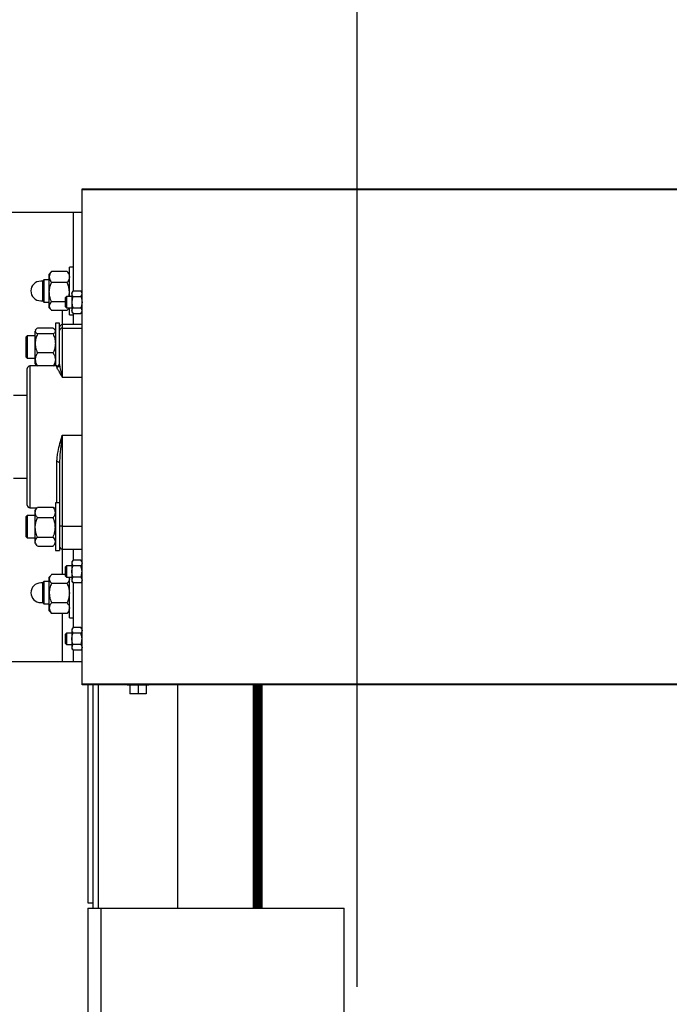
# Model space of a CAD drawing. Header units: inches. Extents: x 170 to 312, y 215 to 248.
# Tile 308 of 529: x 225.972 to 226.877, y 243.483 to 244.853. Entities that reach past the tile are written whole.
import ezdxf

# ---------------------------------------------------------------- set-up
doc = ezdxf.new("R2010")
doc.units = ezdxf.units.IN
doc.header["$LTSCALE"] = 0.25
doc.header["$MEASUREMENT"] = 0
doc.layers.add('ANNOTATIONS', color=1, linetype='Continuous')
doc.layers.add('MOTOR LH', color=7, linetype='Continuous')
doc.styles.add('ARIAL', font='arial.ttf', dxfattribs={"height": 0.09375})
doc.dimstyles.new('STANDARD$0', dxfattribs={"dimtxt": 0.09375, "dimasz": 0.09375, "dimexe": 0.03125, "dimexo": 0.046875, "dimgap": 0.09, "dimtad": 0, "dimtih": 1, "dimtoh": 1, "dimdec": 4, "dimzin": 0, "dimdsep": 46, "dimtxsty": 'ARIAL', "dimcen": 0.09, "dimadec": 0, "dimazin": 0, "dimtfac": 1, "dimtdec": 4, "dimtofl": 0, "dimtmove": 0, "dimatfit": 1, "dimfxl": 1, "dimtolj": 1, "dimtzin": 0, "dimarcsym": 0})

# ---------------------------------------------------------------- blocks, each defined once
blk = doc.blocks.new('*D52')
at = {"layer": 'ANNOTATIONS', "color": 0, "lineweight": -2, "transparency": 16777216}
for p, q in [((225.3564, 244.3663), (225.3564, 244.9548)), ((226.4424, 243.507), (226.4424, 244.9548)), ((225.4502, 244.9236), (225.6143, 244.9236)), ((226.3486, 244.9236), (226.1845, 244.9236))]:
    blk.add_line(p, q, dxfattribs=at)
at = {"layer": 'ANNOTATIONS', "color": 0, "transparency": 16777216}
for points in [[(225.4502, 244.9392), (225.4502, 244.908), (225.3564, 244.9236)], [(226.3486, 244.9392), (226.3486, 244.908), (226.4424, 244.9236)]]:
    blk.add_solid(points, dxfattribs=at)
at = {"layer": 'defpoints', "color": 0, "transparency": 16777216}
for p in [(226.4424, 244.9236), (225.3564, 244.3195), (226.4424, 243.4601)]:
    blk.add_point(p, dxfattribs=at)
at = {"layer": 'ANNOTATIONS', "color": 0, "transparency": 16777216, "insert": (225.8994, 244.9236), "char_height": 0.09375, "attachment_point": 5, "style": 'ARIAL'}
blk.add_mtext('\\A1;16 1/8"', dxfattribs=at)
blk = doc.blocks.new('*D53')
at = {"layer": 'ANNOTATIONS', "color": 0, "lineweight": -2, "transparency": 16777216}
for p, q in [((225.2417, 244.8967), (225.2417, 245.2347)), ((226.4424, 243.507), (226.4424, 245.2347)), ((225.3354, 245.2035), (225.5569, 245.2035)), ((226.3486, 245.2035), (226.1271, 245.2035))]:
    blk.add_line(p, q, dxfattribs=at)
at = {"layer": 'ANNOTATIONS', "color": 0, "transparency": 16777216}
for points in [[(225.3354, 245.2191), (225.3354, 245.1878), (225.2417, 245.2035)], [(226.3486, 245.2191), (226.3486, 245.1878), (226.4424, 245.2035)]]:
    blk.add_solid(points, dxfattribs=at)
at = {"layer": 'defpoints', "color": 0, "transparency": 16777216}
for p in [(226.4424, 245.2035), (225.2417, 244.8498), (226.4424, 243.4601)]:
    blk.add_point(p, dxfattribs=at)
at = {"layer": 'ANNOTATIONS', "color": 0, "transparency": 16777216, "insert": (225.842, 245.2035), "char_height": 0.09375, "attachment_point": 5, "style": 'ARIAL'}
blk.add_mtext('\\A1;18 1/2"', dxfattribs=at)

msp = doc.modelspace()

# ---------------------------------------------------------------- linework, layer by layer
at = {"layer": 'MOTOR LH'}
for p, q in [((226.05917, 243.92737), (226.05917, 244.61782)), ((226.05917, 244.61782), (231.8248, 244.61782)), ((231.8248, 244.61635), (226.05917, 244.61635)), ((226.05917, 244.5851), (225.83465, 244.5851)), ((226.04749, 244.47589), (226.04749, 244.5851)), ((226.01575, 244.50171), (226.01355, 244.49916)), ((226.01355, 244.45229), (226.01355, 244.49916)), ((226.03842, 244.50271), (226.01667, 244.50271)), ((226.04155, 244.49916), (226.03935, 244.50172)), ((226.04749, 244.50891), (226.04155, 244.50891)), ((226.04155, 244.46791), (226.04155, 244.50891)), ((226.00411, 244.4894), (226.00159, 244.4894)), ((226.00597, 244.49135), (226.00411, 244.48949)), ((226.00411, 244.48949), (226.00411, 244.46196)), ((226.01355, 244.49135), (226.00597, 244.49135)), ((226.00597, 244.49135), (226.00597, 244.4601)), ((226.03842, 244.48742), (226.01667, 244.48742)), ((226.04661, 244.47589), (226.04505, 244.47377)), ((226.04505, 244.47377), (226.04505, 244.44643)), ((226.04661, 244.47589), (226.05761, 244.47589)), ((226.05917, 244.47377), (226.05761, 244.47589)), ((226.00159, 244.46205), (226.00411, 244.46205)), ((226.00411, 244.46196), (226.00597, 244.4601)), ((226.00597, 244.4601), (226.01355, 244.4601)), ((226.03589, 244.46043), (226.01667, 244.46043)), ((226.03775, 244.46791), (226.03589, 244.46605)), ((226.03589, 244.46605), (226.03589, 244.45415)), ((226.04505, 244.46791), (226.03775, 244.46791)), ((226.03775, 244.46791), (226.03775, 244.45229)), ((226.04661, 244.46799), (226.05761, 244.46799)), ((226.01355, 244.45229), (226.01575, 244.44973)), ((226.03842, 244.44874), (226.01667, 244.44874)), ((226.03186, 244.42885), (226.03186, 244.44874)), ((226.03589, 244.45415), (226.03775, 244.45229)), ((226.03775, 244.45229), (226.04505, 244.45229)), ((226.03935, 244.44973), (226.04155, 244.45229)), ((226.04155, 244.44254), (226.04155, 244.45229)), ((226.04505, 244.44643), (226.04661, 244.44431)), ((226.04661, 244.45221), (226.05761, 244.45221)), ((226.04661, 244.44431), (226.05761, 244.44431)), ((226.04749, 244.42885), (226.04749, 244.44431)), ((226.05761, 244.44431), (226.05917, 244.44643)), ((226.02792, 244.43079), (226.02199, 244.43079)), ((226.02199, 244.43079), (226.02199, 244.37135)), ((226.02792, 244.3734), (226.02792, 244.43079)), ((226.04155, 244.44254), (226.04749, 244.44254)), ((225.99497, 244.42217), (225.99399, 244.42104)), ((225.99399, 244.37416), (225.99399, 244.41995)), ((226.01886, 244.42402), (225.99711, 244.42402)), ((226.02199, 244.42104), (226.021, 244.42217)), ((226.05917, 244.42885), (226.03167, 244.42885)), ((226.03167, 244.42885), (226.03167, 244.35589)), ((226.03167, 244.42396), (226.05917, 244.42396)), ((225.98291, 244.41322), (225.98105, 244.41136)), ((225.98105, 244.41136), (225.98105, 244.38383)), ((225.99399, 244.41322), (225.98291, 244.41322)), ((225.98291, 244.41322), (225.98291, 244.38197)), ((226.01886, 244.41588), (225.99711, 244.41588)), ((226.01886, 244.38946), (225.99711, 244.38946)), ((225.98105, 244.38383), (225.98291, 244.38197)), ((225.98291, 244.38197), (225.99399, 244.38197)), ((225.98292, 244.1776), (225.98292, 244.3676)), ((226.02417, 244.37135), (225.98667, 244.37135)), ((225.98667, 244.37135), (225.98667, 244.17385)), ((225.99399, 244.37416), (225.99497, 244.37302)), ((226.021, 244.37302), (226.02199, 244.37416)), ((226.02417, 244.36971), (226.02417, 244.37135)), ((226.03167, 244.35589), (226.05917, 244.35589)), ((225.98292, 244.33022), (225.96355, 244.33022)), ((226.03167, 244.27504), (226.05917, 244.27504)), ((226.03167, 244.27504), (226.03167, 244.11635)), ((226.02417, 244.18079), (226.02417, 244.23779)), ((226.02792, 244.23647), (226.02792, 244.11441)), ((225.96355, 244.21498), (225.98292, 244.21498)), ((225.98667, 244.17385), (225.99641, 244.17385)), ((225.99399, 244.12416), (225.99399, 244.17104)), ((225.99711, 244.17464), (226.01886, 244.17464)), ((226.01886, 244.17464), (226.01927, 244.17408)), ((226.01956, 244.17385), (226.02199, 244.17385)), ((226.02792, 244.18079), (226.02199, 244.18079)), ((226.02199, 244.18079), (226.02199, 244.11441)), ((225.98291, 244.16322), (225.98105, 244.16136)), ((225.98105, 244.16136), (225.98105, 244.13383)), ((225.99399, 244.16322), (225.98291, 244.16322)), ((225.98291, 244.16322), (225.98291, 244.13197)), ((225.99711, 244.1602), (226.01886, 244.1602)), ((226.03167, 244.14837), (226.05917, 244.14837)), ((225.98105, 244.13383), (225.98291, 244.13197)), ((225.98291, 244.13197), (225.99399, 244.13197)), ((225.99711, 244.13316), (226.01886, 244.13316)), ((225.99661, 244.12112), (225.99665, 244.12107)), ((225.99711, 244.12056), (226.01886, 244.12056)), ((226.01932, 244.12107), (226.01936, 244.12112)), ((226.03167, 244.11635), (226.05917, 244.11635)), ((226.03186, 244.08087), (226.03186, 244.11635)), ((226.04749, 244.10089), (226.04749, 244.11635)), ((226.02199, 244.11441), (226.02792, 244.11441)), ((226.03775, 244.09291), (226.03589, 244.09105)), ((226.03589, 244.09105), (226.03589, 244.07915)), ((226.04505, 244.09291), (226.03775, 244.09291)), ((226.03775, 244.09291), (226.03775, 244.07729)), ((226.04661, 244.10089), (226.04505, 244.09877)), ((226.04505, 244.09877), (226.04505, 244.07143)), ((226.05761, 244.10089), (226.04661, 244.10089)), ((226.05761, 244.09299), (226.04661, 244.09299)), ((226.05917, 244.09877), (226.05761, 244.10089)), ((226.01596, 244.08008), (226.01355, 244.07729)), ((226.01355, 244.03041), (226.01355, 244.07729)), ((226.03589, 244.08087), (226.01667, 244.08087)), ((226.03589, 244.07915), (226.03775, 244.07729)), ((226.03775, 244.07729), (226.04505, 244.07729)), ((226.04155, 244.02066), (226.04155, 244.07729)), ((226.05761, 244.07721), (226.04661, 244.07721)), ((226.00417, 244.06932), (226.00165, 244.06932)), ((226.00603, 244.07127), (226.00417, 244.06941)), ((226.00417, 244.06941), (226.00417, 244.04188)), ((226.01361, 244.07127), (226.00603, 244.07127)), ((226.00603, 244.07127), (226.00603, 244.04002)), ((226.03842, 244.06871), (226.01667, 244.06871)), ((226.04505, 244.07143), (226.04661, 244.06931)), ((226.05761, 244.06931), (226.04661, 244.06931)), ((226.04749, 244.00714), (226.04749, 244.06931)), ((226.05761, 244.06931), (226.05917, 244.07143)), ((226.00165, 244.04197), (226.00417, 244.04197)), ((226.00417, 244.04188), (226.00603, 244.04002)), ((226.00603, 244.04002), (226.01361, 244.04002)), ((226.03842, 244.04169), (226.01667, 244.04169)), ((226.01355, 244.03041), (226.01596, 244.02761)), ((226.01592, 244.02767), (226.01667, 244.02683)), ((226.03842, 244.02683), (226.01667, 244.02683)), ((226.03186, 243.9601), (226.03186, 244.02683)), ((226.03918, 244.02767), (226.03842, 244.02683)), ((226.03914, 244.02761), (226.04155, 244.03041)), ((226.04155, 244.02066), (226.04749, 244.02066)), ((226.04661, 244.00714), (226.04505, 244.00502)), ((226.05761, 244.00714), (226.04661, 244.00714)), ((226.05917, 244.00502), (226.05761, 244.00714)), ((226.03775, 243.99916), (226.03589, 243.9973)), ((226.03589, 243.9973), (226.03589, 243.9854)), ((226.04505, 243.99916), (226.03775, 243.99916)), ((226.03775, 243.99916), (226.03775, 243.98354)), ((226.04505, 244.00502), (226.04505, 243.97768)), ((226.05761, 243.99924), (226.04661, 243.99924)), ((226.03589, 243.9854), (226.03775, 243.98354)), ((226.03775, 243.98354), (226.04505, 243.98354)), ((226.05761, 243.98346), (226.04661, 243.98346)), ((226.04505, 243.97768), (226.04661, 243.97556)), ((226.05761, 243.97556), (226.04661, 243.97556)), ((226.04749, 243.9601), (226.04749, 243.97556)), ((226.05761, 243.97556), (226.05917, 243.97768)), ((225.85925, 243.9601), (226.05917, 243.9601)), ((226.05917, 243.92885), (231.8248, 243.92885)), ((231.8248, 243.92737), (226.05917, 243.92737)), ((226.0673, 243.92737), (226.0673, 243.62416)), ((226.0748, 243.61635), (226.0748, 243.92737)), ((226.08224, 243.61635), (226.08224, 243.92737)), ((226.12228, 243.92737), (226.12228, 243.92697)), ((226.15228, 243.92697), (226.12228, 243.92697)), ((226.12581, 243.92697), (226.12581, 243.9151)), ((226.13728, 243.92697), (226.13728, 243.9151)), ((226.14875, 243.92697), (226.14875, 243.9151)), ((226.15228, 243.92697), (226.15228, 243.92737)), ((226.19236, 243.92737), (226.19236, 243.61635)), ((226.29796, 243.92737), (226.29796, 243.61635)), ((226.29804, 243.61635), (226.29804, 243.92737)), ((226.29921, 243.92737), (226.29921, 243.61635)), ((226.29928, 243.61635), (226.29928, 243.92737)), ((226.30044, 243.92737), (226.30044, 243.61635)), ((226.30052, 243.61635), (226.30052, 243.92737)), ((226.30167, 243.92737), (226.30167, 243.61635)), ((226.30174, 243.61635), (226.30174, 243.92737)), ((226.30289, 243.92737), (226.30289, 243.61635)), ((226.30296, 243.61635), (226.30296, 243.92737)), ((226.30334, 243.61635), (226.30334, 243.92737)), ((226.30378, 243.92737), (226.30378, 243.61635)), ((226.30492, 243.92737), (226.30492, 243.61635)), ((226.30499, 243.61635), (226.30499, 243.92737)), ((226.30614, 243.92737), (226.30614, 243.61635)), ((226.30621, 243.61635), (226.30621, 243.92737)), ((226.30736, 243.92737), (226.30736, 243.61635)), ((226.30743, 243.61635), (226.30743, 243.92737)), ((226.30859, 243.92737), (226.30859, 243.61635)), ((226.30867, 243.61635), (226.30867, 243.92737)), ((226.30983, 243.92737), (226.30983, 243.61635)), ((226.30991, 243.61635), (226.30991, 243.92737)), ((226.14875, 243.9151), (226.12581, 243.9151)), ((226.0673, 243.62416), (226.0748, 243.62416)), ((226.06736, 243.61635), (226.42449, 243.61635)), ((226.06736, 243.61635), (226.06736, 240.33385)), ((226.08524, 243.61635), (226.08524, 240.33385)), ((226.42449, 240.33385), (226.42449, 243.61635))]:
    msp.add_line(p, q, dxfattribs=at)
at = {"layer": 'MOTOR LH', "flags": 128}
msp.add_lwpolyline([(226.02792, 244.23647), (226.02785, 244.23673), (226.02764, 244.23697), (226.02729, 244.2372), (226.02682, 244.2374), (226.02626, 244.23757), (226.02561, 244.23769), (226.0249, 244.23776), (226.02417, 244.23779)], dxfattribs=at)
at = {"layer": 'MOTOR LH'}
for centre, radius, start, end in [((226.00159, 244.47572), 0.01367, 90, 270), ((226.03167, 244.4251), 0.00375, 90, 180), ((226.0314, 244.42047), 0.00349, 85.55901, 174.73256), ((225.98667, 244.3676), 0.00375, 90, 180), ((226.02417, 244.3751), 0.00375, 270, 0), ((226.0242, 244.37343), 0.00372, 269.52577, 359.51779), ((225.98667, 244.1776), 0.00375, 180, 270), ((226.03074, 244.11031), 0.03807, 88.58994, 94.23705), ((226.03167, 244.1201), 0.00375, 180, 270), ((226.00165, 244.05565), 0.01367, 90, 270)]:
    msp.add_arc(centre, radius, start, end, dxfattribs=at)
for points, knots in [([(226.01667, 244.50271), (226.01585, 244.50152), (226.01418, 244.4991), (226.01355, 244.49645), (226.01355, 244.4951), (226.01355, 244.49506)], [0, 0, 0, 0, 0.48434044, 0.98632564, 1, 1, 1, 1]), ([(226.01575, 244.50171), (226.01576, 244.50172), (226.01589, 244.5019), (226.01621, 244.50223), (226.01652, 244.50255), (226.01667, 244.50271)], [0, 0, 0, 0, 0.0265599, 0.5131304, 1, 1, 1, 1]), ([(226.03842, 244.50271), (226.03924, 244.50152), (226.04092, 244.4991), (226.04154, 244.49645), (226.04155, 244.4951), (226.04155, 244.49506)], [0, 0, 0, 0, 0.4843404, 0.9863256, 1, 1, 1, 1]), ([(226.03934, 244.50171), (226.03934, 244.50172), (226.03911, 244.50207), (226.03876, 244.50239), (226.03842, 244.50271)], [0, 0, 0, 0, 0.02629122, 1, 1, 1, 1]), ([(226.01355, 244.49506), (226.01367, 244.49399), (226.01391, 244.49181), (226.01531, 244.48928), (226.01637, 244.48784), (226.01667, 244.48742)], [0, 0, 0, 0, 0.40629217, 0.82726977, 1, 1, 1, 1]), ([(226.01355, 244.47393), (226.01355, 244.47424), (226.01357, 244.47626), (226.01409, 244.48003), (226.01534, 244.4842), (226.01634, 244.48662), (226.01667, 244.48742)], [0, 0, 0, 0, 0.0665323, 0.4352826, 0.8145508, 1, 1, 1, 1]), ([(226.04155, 244.49506), (226.04143, 244.49399), (226.04119, 244.49181), (226.03979, 244.48928), (226.03873, 244.48784), (226.03842, 244.48742)], [0, 0, 0, 0, 0.4062922, 0.8272698, 1, 1, 1, 1]), ([(226.04155, 244.47393), (226.04154, 244.47424), (226.04152, 244.47626), (226.04101, 244.48003), (226.03976, 244.4842), (226.03875, 244.48662), (226.03842, 244.48742)], [0, 0, 0, 0, 0.0665323, 0.4352826, 0.8145508, 1, 1, 1, 1]), ([(226.01667, 244.46043), (226.01621, 244.46158), (226.01511, 244.46428), (226.01384, 244.46878), (226.01365, 244.4722), (226.01355, 244.47393)], [0, 0, 0, 0, 0.2654599, 0.6280765, 1, 1, 1, 1]), ([(226.04083, 244.46791), (226.04091, 244.4682), (226.04146, 244.47015), (226.04151, 244.47219), (226.04155, 244.47393)], [0, 0, 0, 0, 0.1459895, 1, 1, 1, 1]), ([(226.04505, 244.47194), (226.04529, 244.47311), (226.04557, 244.47446), (226.04649, 244.47572), (226.04661, 244.47589)], [0, 0, 0, 0, 0.8722285, 1, 1, 1, 1]), ([(226.04661, 244.46799), (226.04587, 244.4692), (226.04507, 244.4705), (226.04505, 244.47185), (226.04505, 244.47194)], [0, 0, 0, 0, 0.9320645, 1, 1, 1, 1]), ([(226.05917, 244.47194), (226.05893, 244.47311), (226.05865, 244.47446), (226.05773, 244.47572), (226.05761, 244.47589)], [0, 0, 0, 0, 0.8722285, 1, 1, 1, 1]), ([(226.05761, 244.46799), (226.05835, 244.4692), (226.05915, 244.4705), (226.05917, 244.47185), (226.05917, 244.47194)], [0, 0, 0, 0, 0.9320645, 1, 1, 1, 1]), ([(226.01667, 244.46043), (226.01585, 244.45953), (226.01418, 244.45767), (226.01355, 244.45565), (226.01355, 244.45462), (226.01355, 244.45459)], [0, 0, 0, 0, 0.4843404, 0.9863256, 1, 1, 1, 1]), ([(226.04661, 244.46799), (226.04637, 244.46733), (226.04547, 244.46479), (226.04523, 244.46209), (226.04505, 244.4601)], [0, 0, 0, 0, 0.26209151, 1, 1, 1, 1]), ([(226.04505, 244.4601), (226.04506, 244.45959), (226.04512, 244.45689), (226.04594, 244.4543), (226.04661, 244.45221)], [0, 0, 0, 0, 0.1896638, 1, 1, 1, 1]), ([(226.05761, 244.46799), (226.05785, 244.46733), (226.05875, 244.46479), (226.05899, 244.46209), (226.05917, 244.4601)], [0, 0, 0, 0, 0.26209151, 1, 1, 1, 1]), ([(226.05917, 244.4601), (226.05916, 244.45959), (226.0591, 244.45689), (226.05828, 244.4543), (226.05761, 244.45221)], [0, 0, 0, 0, 0.1896638, 1, 1, 1, 1]), ([(226.01355, 244.45459), (226.01367, 244.45377), (226.01391, 244.4521), (226.01531, 244.45016), (226.01637, 244.44906), (226.01667, 244.44874)], [0, 0, 0, 0, 0.4062922, 0.8272698, 1, 1, 1, 1]), ([(226.041, 244.45229), (226.04099, 244.45224), (226.04079, 244.45135), (226.03976, 244.45017), (226.03872, 244.44906), (226.03842, 244.44874)], [0, 0, 0, 0, 0.03748259, 0.71997025, 1, 1, 1, 1]), ([(226.04505, 244.44826), (226.04529, 244.44943), (226.04557, 244.45078), (226.04649, 244.45204), (226.04661, 244.45221)], [0, 0, 0, 0, 0.8722285, 1, 1, 1, 1]), ([(226.04661, 244.44431), (226.04587, 244.44552), (226.04507, 244.44682), (226.04505, 244.44817), (226.04505, 244.44826)], [0, 0, 0, 0, 0.93206447, 1, 1, 1, 1]), ([(226.05917, 244.44826), (226.05893, 244.44943), (226.05865, 244.45078), (226.05773, 244.45204), (226.05761, 244.45221)], [0, 0, 0, 0, 0.8722285, 1, 1, 1, 1]), ([(226.05761, 244.44431), (226.05835, 244.44552), (226.05915, 244.44682), (226.05917, 244.44817), (226.05917, 244.44826)], [0, 0, 0, 0, 0.93206447, 1, 1, 1, 1]), ([(225.99711, 244.42402), (225.99665, 244.42368), (225.99555, 244.42286), (225.99428, 244.4215), (225.99408, 244.42047), (225.99399, 244.41995)], [0, 0, 0, 0, 0.2654599, 0.6280765, 1, 1, 1, 1]), ([(225.99399, 244.41995), (225.99399, 244.41986), (225.99401, 244.41925), (225.99452, 244.41811), (225.99577, 244.41685), (225.99678, 244.41612), (225.99711, 244.41588)], [0, 0, 0, 0, 0.0665323, 0.4352826, 0.8145508, 1, 1, 1, 1]), ([(226.01886, 244.42402), (226.01932, 244.42368), (226.02042, 244.42286), (226.02169, 244.4215), (226.02189, 244.42047), (226.02199, 244.41995)], [0, 0, 0, 0, 0.2654599, 0.6280765, 1, 1, 1, 1]), ([(226.02199, 244.41995), (226.02198, 244.41986), (226.02196, 244.41925), (226.02145, 244.41811), (226.0202, 244.41685), (226.01919, 244.41612), (226.01886, 244.41588)], [0, 0, 0, 0, 0.06653229, 0.43528257, 0.81455084, 1, 1, 1, 1]), ([(225.99711, 244.41588), (225.99629, 244.41383), (225.99462, 244.40964), (225.99399, 244.40507), (225.99399, 244.40273), (225.99399, 244.40267)], [0, 0, 0, 0, 0.4843404, 0.9863256, 1, 1, 1, 1]), ([(226.01886, 244.41588), (226.01968, 244.41383), (226.02135, 244.40964), (226.02198, 244.40507), (226.02199, 244.40273), (226.02199, 244.40267)], [0, 0, 0, 0, 0.4843404, 0.9863256, 1, 1, 1, 1]), ([(225.99399, 244.40267), (225.99403, 244.40144), (225.99411, 244.39959), (225.99454, 244.39717), (225.99513, 244.39469), (225.99586, 244.3925), (225.99664, 244.39054), (225.99695, 244.38982), (225.99711, 244.38946)], [0, 0, 0, 0, 0.2698848, 0.4064301, 0.5397692, 0.8273881, 0.9136675, 1, 1, 1, 1]), ([(225.99711, 244.38946), (225.99629, 244.38804), (225.99462, 244.38514), (225.99399, 244.38198), (225.99399, 244.38036), (225.99399, 244.38032)], [0, 0, 0, 0, 0.4843404, 0.9863256, 1, 1, 1, 1]), ([(226.02199, 244.40267), (226.02187, 244.40082), (226.02162, 244.39705), (226.02022, 244.39268), (226.01917, 244.39018), (226.01886, 244.38946)], [0, 0, 0, 0, 0.4062922, 0.8272698, 1, 1, 1, 1]), ([(226.01886, 244.38946), (226.01968, 244.38804), (226.02135, 244.38514), (226.02198, 244.38198), (226.02199, 244.38036), (226.02199, 244.38032)], [0, 0, 0, 0, 0.4843404, 0.9863256, 1, 1, 1, 1]), ([(225.99399, 244.38032), (225.9941, 244.37904), (225.99435, 244.37643), (225.99575, 244.3734), (225.9968, 244.37168), (225.99711, 244.37118)], [0, 0, 0, 0, 0.40629217, 0.82726977, 1, 1, 1, 1]), ([(226.02199, 244.38032), (226.02187, 244.37904), (226.02162, 244.37643), (226.02022, 244.3734), (226.01917, 244.37168), (226.01886, 244.37118)], [0, 0, 0, 0, 0.4062922, 0.8272698, 1, 1, 1, 1]), ([(225.99501, 244.37305), (225.99536, 244.37267), (225.99592, 244.37203), (225.99677, 244.37142), (225.99711, 244.37118)], [0, 0, 0, 0, 0.6067367, 1, 1, 1, 1]), ([(226.02096, 244.37305), (226.02062, 244.37267), (226.02005, 244.37203), (226.0192, 244.37142), (226.01886, 244.37118)], [0, 0, 0, 0, 0.6067367, 1, 1, 1, 1]), ([(226.03167, 244.35589), (226.03166, 244.35591), (226.03059, 244.35795), (226.02844, 244.36169), (226.02603, 244.36556), (226.0245, 244.36819), (226.02428, 244.3692), (226.02417, 244.36971)], [0, 0, 0, 0, 0.0025387, 0.3060386, 0.6137565, 0.8056097, 1, 1, 1, 1]), ([(226.02792, 244.3734), (226.02798, 244.37247), (226.02816, 244.36961), (226.02958, 244.36395), (226.03096, 244.35871), (226.03167, 244.35591), (226.03167, 244.35589)], [0, 0, 0, 0, 0.1928027, 0.5934874, 0.997416, 1, 1, 1, 1]), ([(226.02417, 244.23779), (226.02428, 244.24013), (226.02449, 244.24485), (226.02601, 244.25342), (226.02842, 244.26347), (226.03058, 244.27114), (226.03166, 244.275), (226.03167, 244.27504)], [0, 0, 0, 0, 0.1915669, 0.3862441, 0.689533, 0.9974613, 1, 1, 1, 1]), ([(226.03167, 244.27504), (226.03167, 244.275), (226.03097, 244.26981), (226.02959, 244.25943), (226.02816, 244.24658), (226.02798, 244.23894), (226.02792, 244.23647)], [0, 0, 0, 0, 0.002584, 0.4035277, 0.8071971, 1, 1, 1, 1]), ([(225.99399, 244.16742), (225.9941, 244.16843), (225.99435, 244.17049), (225.99575, 244.17288), (225.9968, 244.17424), (225.99711, 244.17464)], [0, 0, 0, 0, 0.4062922, 0.8272698, 1, 1, 1, 1]), ([(226.02199, 244.16742), (226.02194, 244.16809), (226.02186, 244.1691), (226.02143, 244.17043), (226.02084, 244.17178), (226.02011, 244.17298), (226.01933, 244.17405), (226.01902, 244.17444), (226.01886, 244.17464)], [0, 0, 0, 0, 0.26988481, 0.40643008, 0.53976917, 0.82738812, 0.91366753, 1, 1, 1, 1]), ([(225.99711, 244.1602), (225.99629, 244.16132), (225.99462, 244.16361), (225.99399, 244.16611), (225.99399, 244.16739), (225.99399, 244.16742)], [0, 0, 0, 0, 0.4843404, 0.9863256, 1, 1, 1, 1]), ([(225.99399, 244.14668), (225.99399, 244.14699), (225.99401, 244.14901), (225.99452, 244.1528), (225.99577, 244.15697), (225.99678, 244.1594), (225.99711, 244.1602)], [0, 0, 0, 0, 0.06653229, 0.43528257, 0.81455084, 1, 1, 1, 1]), ([(226.01886, 244.1602), (226.01968, 244.16132), (226.02135, 244.16361), (226.02198, 244.16611), (226.02199, 244.16739), (226.02199, 244.16742)], [0, 0, 0, 0, 0.4843404, 0.9863256, 1, 1, 1, 1]), ([(226.02199, 244.14668), (226.02198, 244.14699), (226.02196, 244.14901), (226.02145, 244.1528), (226.0202, 244.15697), (226.01919, 244.1594), (226.01886, 244.1602)], [0, 0, 0, 0, 0.0665323, 0.4352826, 0.8145508, 1, 1, 1, 1]), ([(225.99711, 244.13316), (225.99665, 244.1343), (225.99555, 244.13701), (225.99428, 244.14152), (225.99408, 244.14495), (225.99399, 244.14668)], [0, 0, 0, 0, 0.2654599, 0.6280765, 1, 1, 1, 1]), ([(226.01886, 244.13316), (226.01932, 244.1343), (226.02042, 244.13701), (226.02169, 244.14152), (226.02189, 244.14495), (226.02199, 244.14668)], [0, 0, 0, 0, 0.2654599, 0.6280765, 1, 1, 1, 1]), ([(225.99399, 244.12686), (225.9941, 244.12774), (225.99435, 244.12953), (225.99575, 244.13162), (225.9968, 244.13281), (225.99711, 244.13316)], [0, 0, 0, 0, 0.4062922, 0.8272698, 1, 1, 1, 1]), ([(226.02199, 244.12686), (226.02187, 244.12774), (226.02162, 244.12953), (226.02022, 244.13162), (226.01917, 244.13281), (226.01886, 244.13316)], [0, 0, 0, 0, 0.4062922, 0.8272698, 1, 1, 1, 1]), ([(225.9967, 244.12111), (225.99604, 244.12191), (225.99453, 244.12372), (225.99399, 244.12571), (225.99399, 244.12683), (225.99399, 244.12686)], [0, 0, 0, 0, 0.4328987, 0.9849615, 1, 1, 1, 1]), ([(226.01886, 244.12056), (226.01968, 244.12154), (226.02135, 244.12353), (226.02198, 244.12571), (226.02199, 244.12683), (226.02199, 244.12686)], [0, 0, 0, 0, 0.4843404, 0.9863256, 1, 1, 1, 1]), ([(226.04661, 244.10089), (226.04587, 244.09967), (226.04507, 244.09837), (226.04505, 244.09703), (226.04505, 244.09694)], [0, 0, 0, 0, 0.9320645, 1, 1, 1, 1]), ([(226.04505, 244.09694), (226.04529, 244.09576), (226.04557, 244.09442), (226.04649, 244.09315), (226.04661, 244.09299)], [0, 0, 0, 0, 0.8722285, 1, 1, 1, 1]), ([(226.04505, 244.0851), (226.04506, 244.08561), (226.04512, 244.0883), (226.04594, 244.09089), (226.04661, 244.09299)], [0, 0, 0, 0, 0.1896638, 1, 1, 1, 1]), ([(226.05761, 244.10089), (226.05835, 244.09967), (226.05915, 244.09837), (226.05917, 244.09703), (226.05917, 244.09694)], [0, 0, 0, 0, 0.93206447, 1, 1, 1, 1]), ([(226.05917, 244.09694), (226.05893, 244.09576), (226.05865, 244.09442), (226.05773, 244.09315), (226.05761, 244.09299)], [0, 0, 0, 0, 0.8722285, 1, 1, 1, 1]), ([(226.05917, 244.0851), (226.05916, 244.08561), (226.0591, 244.0883), (226.05828, 244.09089), (226.05761, 244.09299)], [0, 0, 0, 0, 0.1896638, 1, 1, 1, 1]), ([(226.01667, 244.08087), (226.01621, 244.08035), (226.01511, 244.07913), (226.01384, 244.0771), (226.01365, 244.07557), (226.01355, 244.07479)], [0, 0, 0, 0, 0.2654599, 0.6280765, 1, 1, 1, 1]), ([(226.01355, 244.07479), (226.01355, 244.07465), (226.01357, 244.07374), (226.01409, 244.07204), (226.01534, 244.07016), (226.01634, 244.06906), (226.01667, 244.06871)], [0, 0, 0, 0, 0.0665323, 0.4352826, 0.8145508, 1, 1, 1, 1]), ([(226.04155, 244.07479), (226.04154, 244.07465), (226.04152, 244.07374), (226.04101, 244.07204), (226.03976, 244.07016), (226.03875, 244.06906), (226.03842, 244.06871)], [0, 0, 0, 0, 0.0665323, 0.4352826, 0.8145508, 1, 1, 1, 1]), ([(226.04096, 244.07729), (226.04099, 244.07723), (226.04148, 244.07642), (226.04152, 244.07557), (226.04155, 244.07479)], [0, 0, 0, 0, 0.0717377, 1, 1, 1, 1]), ([(226.04661, 244.07721), (226.04637, 244.07787), (226.04547, 244.08041), (226.04523, 244.08311), (226.04505, 244.0851)], [0, 0, 0, 0, 0.2620915, 1, 1, 1, 1]), ([(226.04661, 244.07721), (226.04587, 244.07599), (226.04507, 244.07469), (226.04505, 244.07335), (226.04505, 244.07326)], [0, 0, 0, 0, 0.9320645, 1, 1, 1, 1]), ([(226.05761, 244.07721), (226.05785, 244.07787), (226.05875, 244.08041), (226.05899, 244.08311), (226.05917, 244.0851)], [0, 0, 0, 0, 0.26209151, 1, 1, 1, 1]), ([(226.05761, 244.07721), (226.05835, 244.07599), (226.05915, 244.07469), (226.05917, 244.07335), (226.05917, 244.07326)], [0, 0, 0, 0, 0.9320645, 1, 1, 1, 1]), ([(226.01667, 244.06871), (226.01585, 244.06661), (226.01418, 244.06233), (226.01355, 244.05766), (226.01355, 244.05526), (226.01355, 244.0552)], [0, 0, 0, 0, 0.48434044, 0.98632564, 1, 1, 1, 1]), ([(226.03842, 244.06871), (226.03924, 244.06661), (226.04092, 244.06233), (226.04154, 244.05766), (226.04155, 244.05526), (226.04155, 244.0552)], [0, 0, 0, 0, 0.48434044, 0.98632564, 1, 1, 1, 1]), ([(226.04505, 244.07326), (226.04529, 244.07208), (226.04557, 244.07074), (226.04649, 244.06947), (226.04661, 244.06931)], [0, 0, 0, 0, 0.87222847, 1, 1, 1, 1]), ([(226.05917, 244.07326), (226.05893, 244.07208), (226.05865, 244.07074), (226.05773, 244.06947), (226.05761, 244.06931)], [0, 0, 0, 0, 0.87222847, 1, 1, 1, 1]), ([(226.01355, 244.0552), (226.0136, 244.05394), (226.01367, 244.05205), (226.01411, 244.04957), (226.01469, 244.04704), (226.01543, 244.04479), (226.0162, 244.0428), (226.01652, 244.04206), (226.01667, 244.04169)], [0, 0, 0, 0, 0.2698848, 0.4064301, 0.5397692, 0.8273881, 0.9136675, 1, 1, 1, 1]), ([(226.04155, 244.0552), (226.04143, 244.05331), (226.04119, 244.04946), (226.03979, 244.04498), (226.03873, 244.04243), (226.03842, 244.04169)], [0, 0, 0, 0, 0.40629217, 0.82726977, 1, 1, 1, 1]), ([(226.01667, 244.04169), (226.01585, 244.04053), (226.01418, 244.03818), (226.01355, 244.03561), (226.01355, 244.03429), (226.01355, 244.03426)], [0, 0, 0, 0, 0.48434044, 0.98632564, 1, 1, 1, 1]), ([(226.01355, 244.03426), (226.01367, 244.03322), (226.01391, 244.0311), (226.01531, 244.02864), (226.01637, 244.02724), (226.01667, 244.02683)], [0, 0, 0, 0, 0.40629217, 0.82726977, 1, 1, 1, 1]), ([(226.03842, 244.04169), (226.03924, 244.04053), (226.04092, 244.03818), (226.04154, 244.03561), (226.04155, 244.03429), (226.04155, 244.03426)], [0, 0, 0, 0, 0.48434044, 0.98632564, 1, 1, 1, 1]), ([(226.04155, 244.03426), (226.04143, 244.03322), (226.04119, 244.0311), (226.03979, 244.02864), (226.03873, 244.02724), (226.03842, 244.02683)], [0, 0, 0, 0, 0.4062922, 0.8272698, 1, 1, 1, 1]), ([(226.04661, 244.00714), (226.04587, 244.00592), (226.04507, 244.00462), (226.04505, 244.00328), (226.04505, 244.00319)], [0, 0, 0, 0, 0.9320645, 1, 1, 1, 1]), ([(226.05761, 244.00714), (226.05835, 244.00592), (226.05915, 244.00462), (226.05917, 244.00328), (226.05917, 244.00319)], [0, 0, 0, 0, 0.93206447, 1, 1, 1, 1]), ([(226.04505, 244.00319), (226.04529, 244.00201), (226.04557, 244.00067), (226.04649, 243.9994), (226.04661, 243.99924)], [0, 0, 0, 0, 0.8722285, 1, 1, 1, 1]), ([(226.04505, 243.99135), (226.04506, 243.99186), (226.04512, 243.99455), (226.04594, 243.99714), (226.04661, 243.99924)], [0, 0, 0, 0, 0.1896638, 1, 1, 1, 1]), ([(226.05917, 244.00319), (226.05893, 244.00201), (226.05865, 244.00067), (226.05773, 243.9994), (226.05761, 243.99924)], [0, 0, 0, 0, 0.8722285, 1, 1, 1, 1]), ([(226.05917, 243.99135), (226.05916, 243.99186), (226.0591, 243.99455), (226.05828, 243.99714), (226.05761, 243.99924)], [0, 0, 0, 0, 0.1896638, 1, 1, 1, 1]), ([(226.04661, 243.98346), (226.04637, 243.98412), (226.04547, 243.98666), (226.04523, 243.98936), (226.04505, 243.99135)], [0, 0, 0, 0, 0.2620915, 1, 1, 1, 1]), ([(226.04661, 243.98346), (226.04587, 243.98224), (226.04507, 243.98094), (226.04505, 243.9796), (226.04505, 243.97951)], [0, 0, 0, 0, 0.9320645, 1, 1, 1, 1]), ([(226.04505, 243.97951), (226.04529, 243.97833), (226.04557, 243.97699), (226.04649, 243.97572), (226.04661, 243.97556)], [0, 0, 0, 0, 0.87222847, 1, 1, 1, 1]), ([(226.05761, 243.98346), (226.05785, 243.98412), (226.05875, 243.98666), (226.05899, 243.98936), (226.05917, 243.99135)], [0, 0, 0, 0, 0.26209151, 1, 1, 1, 1]), ([(226.05761, 243.98346), (226.05835, 243.98224), (226.05915, 243.98094), (226.05917, 243.9796), (226.05917, 243.97951)], [0, 0, 0, 0, 0.9320645, 1, 1, 1, 1]), ([(226.05917, 243.97951), (226.05893, 243.97833), (226.05865, 243.97699), (226.05773, 243.97572), (226.05761, 243.97556)], [0, 0, 0, 0, 0.87222847, 1, 1, 1, 1])]:
    msp.add_open_spline(points, degree=3, knots=knots, dxfattribs=at)

# ---------------------------------------------------------------- dimensions: what is measured, and where the dimension line sits
at = {"layer": 'ANNOTATIONS'}
for base, p1, text, picture, middle in [((226.44236, 245.20346), (225.24167, 244.84983), '18 1/2"', '*D53', (225.84202, 245.20346)), ((226.44236, 244.92358), (225.35642, 244.31947), '16 1/8"', '*D52', (225.89939, 244.92358))]:
    dim = msp.add_linear_dim(base=base, p1=p1, p2=(226.44236, 243.4601), text=text, dimstyle='STANDARD$0', override={"dimtxsty": 'ARIAL'}, dxfattribs=at)
    dim.commit()
    dim.dimension.update_dxf_attribs({"geometry": picture, "text_midpoint": middle})

doc.saveas('drawing.dxf')
